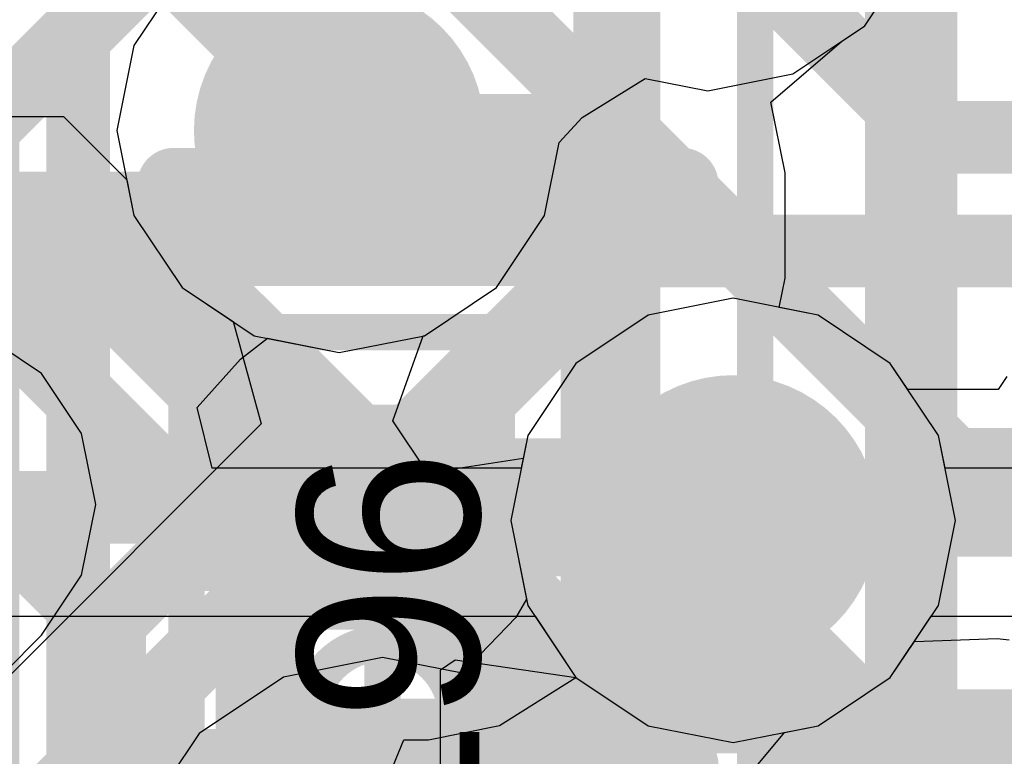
# Model space of a CAD drawing. Header units: millimetres. Extents: x -2 to 68, y -2 to 27.4.
# Tile 567 of 594: x 58.5 to 59.8, y 16.6 to 17.6. Entities that reach past the tile are written whole.
import ezdxf

# ---------------------------------------------------------------- set-up
doc = ezdxf.new("R2010")
doc.units = ezdxf.units.MM
for name, color, linetype in [('BottomLayer', 5, 'Continuous'), ('BottomPaste', 16, 'Continuous'), ('BottomSolder', 6, 'Continuous'), ('DrillGuide', 244, 'Continuous'), ('Mechanical10', 56, 'Continuous'), ('Mechanical13', 56, 'Continuous'), ('Mechanical15', 56, 'Continuous'), ('Mechanical2', 216, 'Continuous'), ('Mechanical6', 56, 'Continuous'), ('MidLayer1', 16, 'Continuous'), ('MidLayer2', 76, 'Continuous'), ('MidLayer3', 90, 'Continuous'), ('MidLayer4', 156, 'Continuous'), ('MidLayer5', 130, 'Continuous'), ('MidLayer6', 216, 'Continuous'), ('MidLayer7', 6, 'Continuous'), ('MidLayer8', 54, 'Continuous'), ('MultiLayer', 9, 'Continuous'), ('TopLayer', 1, 'Continuous'), ('TopPaste', 8, 'Continuous'), ('TopSolder', 216, 'Continuous'), ('ViaHoleLayer', 16, 'Continuous')]:
    doc.layers.add(name, color=color, linetype=linetype)

# ---------------------------------------------------------------- blocks, each defined once
blk = doc.blocks.new('LBEE5KL1DX_883_224')
at = {"layer": 'Mechanical13', "const_width": 0.127}
blk.add_lwpolyline([(-3.4798, 2.5654), (3.4544, 2.5654)], dxfattribs=at)
at = {"layer": 'Mechanical15', "const_width": 0.05}
blk.add_lwpolyline([(-3.68, 2.78), (3.68, 2.78)], dxfattribs=at)
blk = doc.blocks.new('DF40C_80DP_0_4V_51__F_________1_B_291')
at = {"layer": 'BottomLayer', "const_width": 0.0504}
for points in [[(-4.6698, -0.9404, 1), (-4.6195, -0.9404, 1)], [(-4.5805, -0.9404, 1), (-4.5302, -0.9404, 1)], [(-4.2698, -0.9404, 1), (-4.2195, -0.9404, 1)], [(-4.1805, -0.9404, 1), (-4.1302, -0.9404, 1)], [(-3.8698, -0.9404, 1), (-3.8195, -0.9404, 1)], [(-4.6698, -1.6396, 1), (-4.6195, -1.6396, 1)], [(-4.5805, -1.6396, 1), (-4.5302, -1.6396, 1)], [(-4.2698, -1.6396, 1), (-4.2195, -1.6396, 1)], [(-4.1805, -1.6396, 1), (-4.1302, -1.6396, 1)], [(-3.8698, -1.6396, 1), (-3.8195, -1.6396, 1)]]:
    blk.add_lwpolyline(points, format="xyb", close=True, dxfattribs=at)
at = {"layer": 'BottomLayer'}
for points in [[(-4.6446, -0.89), (-4.6446, -1.69), (-4.5554, -0.89), (-4.5554, -1.69)], [(-4.2446, -0.89), (-4.2446, -1.69), (-4.1554, -0.89), (-4.1554, -1.69)], [(-4.695, -0.9404), (-4.695, -1.6396), (-4.505, -0.9404), (-4.505, -1.6396)], [(-4.295, -0.9404), (-4.295, -1.6396), (-4.105, -0.9404), (-4.105, -1.6396)], [(-3.895, -0.9404), (-3.895, -1.6396), (-3.705, -0.9404), (-3.705, -1.6396)]]:
    blk.add_solid(points, dxfattribs=at)
at = {"layer": 'BottomPaste', "const_width": 0.0504}
for points in [[(-4.6698, -0.9404, 1), (-4.6195, -0.9404, 1)], [(-4.5805, -0.9404, 1), (-4.5302, -0.9404, 1)], [(-4.2698, -0.9404, 1), (-4.2195, -0.9404, 1)], [(-4.1805, -0.9404, 1), (-4.1302, -0.9404, 1)], [(-3.8698, -0.9404, 1), (-3.8195, -0.9404, 1)], [(-4.6698, -1.6396, 1), (-4.6195, -1.6396, 1)], [(-4.5805, -1.6396, 1), (-4.5302, -1.6396, 1)], [(-4.2698, -1.6396, 1), (-4.2195, -1.6396, 1)], [(-4.1805, -1.6396, 1), (-4.1302, -1.6396, 1)], [(-3.8698, -1.6396, 1), (-3.8195, -1.6396, 1)]]:
    blk.add_lwpolyline(points, format="xyb", close=True, dxfattribs=at)
at = {"layer": 'BottomPaste'}
for points in [[(-4.6446, -0.89), (-4.6446, -1.69), (-4.5554, -0.89), (-4.5554, -1.69)], [(-4.2446, -0.89), (-4.2446, -1.69), (-4.1554, -0.89), (-4.1554, -1.69)], [(-4.695, -0.9404), (-4.695, -1.6396), (-4.505, -0.9404), (-4.505, -1.6396)], [(-4.295, -0.9404), (-4.295, -1.6396), (-4.105, -0.9404), (-4.105, -1.6396)], [(-3.895, -0.9404), (-3.895, -1.6396), (-3.705, -0.9404), (-3.705, -1.6396)]]:
    blk.add_solid(points, dxfattribs=at)
at = {"layer": 'BottomSolder', "const_width": 0.0504}
for points in [[(-4.6698, -0.9404, 1), (-4.6195, -0.9404, 1)], [(-4.5805, -0.9404, 1), (-4.5302, -0.9404, 1)], [(-4.2698, -0.9404, 1), (-4.2195, -0.9404, 1)], [(-4.1805, -0.9404, 1), (-4.1302, -0.9404, 1)], [(-3.8698, -0.9404, 1), (-3.8195, -0.9404, 1)], [(-4.6698, -1.6396, 1), (-4.6195, -1.6396, 1)], [(-4.5805, -1.6396, 1), (-4.5302, -1.6396, 1)], [(-4.2698, -1.6396, 1), (-4.2195, -1.6396, 1)], [(-4.1805, -1.6396, 1), (-4.1302, -1.6396, 1)], [(-3.8698, -1.6396, 1), (-3.8195, -1.6396, 1)]]:
    blk.add_lwpolyline(points, format="xyb", close=True, dxfattribs=at)
at = {"layer": 'BottomSolder'}
for points in [[(-4.6446, -0.89), (-4.6446, -1.69), (-4.5554, -0.89), (-4.5554, -1.69)], [(-4.2446, -0.89), (-4.2446, -1.69), (-4.1554, -0.89), (-4.1554, -1.69)], [(-4.695, -0.9404), (-4.695, -1.6396), (-4.505, -0.9404), (-4.505, -1.6396)], [(-4.295, -0.9404), (-4.295, -1.6396), (-4.105, -0.9404), (-4.105, -1.6396)], [(-3.895, -0.9404), (-3.895, -1.6396), (-3.705, -0.9404), (-3.705, -1.6396)]]:
    blk.add_solid(points, dxfattribs=at)
at = {"layer": 'Mechanical10', "const_width": 0.12}
blk.add_lwpolyline([(8.86, -1.03), (-8.86, -1.03)], dxfattribs=at)
at = {"layer": 'Mechanical6', "const_width": 0.05}
blk.add_lwpolyline([(8.395, -1.79), (-8.395, -1.79)], dxfattribs=at)
blk = doc.blocks.new('CAP_0201_295')
at = {"layer": 'Mechanical13', "const_width": 0.12}
for points in [[(-0.32, -0.17), (-0.32, 0.17)], [(0.32, 0.17), (-0.32, 0.17)], [(0.32, -0.17), (0.32, 0.17)], [(0.32, -0.17), (-0.32, -0.17)]]:
    blk.add_lwpolyline(points, dxfattribs=at)
at = {"layer": 'Mechanical13', "const_width": 0.06}
for points in [[(-0.35, 0.17, 1), (-0.29, 0.17, 1)], [(-0.35, 0.17, 1), (-0.29, 0.17, 1)], [(0.29, 0.17, 1), (0.35, 0.17, 1)], [(0.29, 0.17, 1), (0.35, 0.17, 1)], [(-0.35, -0.17, 1), (-0.29, -0.17, 1)], [(-0.35, -0.17, 1), (-0.29, -0.17, 1)], [(0.29, -0.17, 1), (0.35, -0.17, 1)], [(0.29, -0.17, 1), (0.35, -0.17, 1)]]:
    blk.add_lwpolyline(points, format="xyb", close=True, dxfattribs=at)
at = {"layer": 'Mechanical15', "const_width": 0.05}
for points in [[(-0.53, -0.27), (-0.53, 0.27)], [(0.53, 0.27), (-0.53, 0.27)], [(0.53, -0.27), (0.53, 0.27)], [(0, -0.135), (0, 0.135)], [(0.135, 0), (-0.135, 0)], [(0.53, -0.27), (-0.53, -0.27)]]:
    blk.add_lwpolyline(points, dxfattribs=at)
at = {"layer": 'Mechanical15'}
for points, const_width in [([(-0.5425, 0.27, 1), (-0.5175, 0.27, 1)], 0.025), ([(-0.5425, 0.27, 1), (-0.5175, 0.27, 1)], 0.025), ([(0.5175, 0.27, 1), (0.5425, 0.27, 1)], 0.025), ([(0.5175, 0.27, 1), (0.5425, 0.27, 1)], 0.025), ([(-0.0125, 0.135, 1), (0.0125, 0.135, 1)], 0.025), ([(0.1013, 0, 1), (-0.1013, 0, 1)], 0.05), ([(-0.1475, 0, 1), (-0.1225, 0, 1)], 0.025), ([(-0.1138, 0, 1), (-0.0888, 0, 1)], 0.025), ([(0.0888, 0, 1), (0.1138, 0, 1)], 0.025), ([(0.1225, 0, 1), (0.1475, 0, 1)], 0.025), ([(-0.0125, -0.135, 1), (0.0125, -0.135, 1)], 0.025), ([(-0.5425, -0.27, 1), (-0.5175, -0.27, 1)], 0.025), ([(-0.5425, -0.27, 1), (-0.5175, -0.27, 1)], 0.025), ([(0.5175, -0.27, 1), (0.5425, -0.27, 1)], 0.025), ([(0.5175, -0.27, 1), (0.5425, -0.27, 1)], 0.025)]:
    blk.add_lwpolyline(points, format="xyb", close=True, dxfattribs=dict(at, const_width=const_width))
at = {"layer": 'TopLayer', "const_width": 0.0806}
for points in [[(-0.3897, 0.0894, 1), (-0.3091, 0.0894, 1)], [(-0.2409, 0.0894, 1), (-0.1603, 0.0894, 1)], [(0.1603, 0.0894, 1), (0.2409, 0.0894, 1)], [(0.3091, 0.0894, 1), (0.3897, 0.0894, 1)], [(-0.3897, -0.0894, 1), (-0.3091, -0.0894, 1)], [(-0.2409, -0.0894, 1), (-0.1603, -0.0894, 1)], [(0.1603, -0.0894, 1), (0.2409, -0.0894, 1)], [(0.3091, -0.0894, 1), (0.3897, -0.0894, 1)]]:
    blk.add_lwpolyline(points, format="xyb", close=True, dxfattribs=at)
at = {"layer": 'TopLayer'}
for points in [[(-0.2006, 0.17), (-0.3494, 0.17), (-0.2006, -0.17), (-0.3494, -0.17)], [(0.2006, -0.17), (0.3494, -0.17), (0.2006, 0.17), (0.3494, 0.17)], [(-0.12, 0.0894), (-0.43, 0.0894), (-0.12, -0.0894), (-0.43, -0.0894)], [(0.12, -0.0894), (0.43, -0.0894), (0.12, 0.0894), (0.43, 0.0894)]]:
    blk.add_solid(points, dxfattribs=at)
at = {"layer": 'TopPaste', "const_width": 0.0806}
for points in [[(-0.3897, 0.0894, 1), (-0.3091, 0.0894, 1)], [(-0.2409, 0.0894, 1), (-0.1603, 0.0894, 1)], [(0.1603, 0.0894, 1), (0.2409, 0.0894, 1)], [(0.3091, 0.0894, 1), (0.3897, 0.0894, 1)], [(-0.3897, -0.0894, 1), (-0.3091, -0.0894, 1)], [(-0.2409, -0.0894, 1), (-0.1603, -0.0894, 1)], [(0.1603, -0.0894, 1), (0.2409, -0.0894, 1)], [(0.3091, -0.0894, 1), (0.3897, -0.0894, 1)]]:
    blk.add_lwpolyline(points, format="xyb", close=True, dxfattribs=at)
at = {"layer": 'TopPaste'}
for points in [[(-0.2006, 0.17), (-0.3494, 0.17), (-0.2006, -0.17), (-0.3494, -0.17)], [(0.2006, -0.17), (0.3494, -0.17), (0.2006, 0.17), (0.3494, 0.17)], [(-0.12, 0.0894), (-0.43, 0.0894), (-0.12, -0.0894), (-0.43, -0.0894)], [(0.12, -0.0894), (0.43, -0.0894), (0.12, 0.0894), (0.43, 0.0894)]]:
    blk.add_solid(points, dxfattribs=at)
at = {"layer": 'TopSolder', "const_width": 0.0806}
for points in [[(-0.3897, 0.0894, 1), (-0.3091, 0.0894, 1)], [(-0.2409, 0.0894, 1), (-0.1603, 0.0894, 1)], [(0.1603, 0.0894, 1), (0.2409, 0.0894, 1)], [(0.3091, 0.0894, 1), (0.3897, 0.0894, 1)], [(-0.3897, -0.0894, 1), (-0.3091, -0.0894, 1)], [(-0.2409, -0.0894, 1), (-0.1603, -0.0894, 1)], [(0.1603, -0.0894, 1), (0.2409, -0.0894, 1)], [(0.3091, -0.0894, 1), (0.3897, -0.0894, 1)]]:
    blk.add_lwpolyline(points, format="xyb", close=True, dxfattribs=at)
at = {"layer": 'TopSolder'}
for points in [[(-0.2006, 0.17), (-0.3494, 0.17), (-0.2006, -0.17), (-0.3494, -0.17)], [(0.2006, -0.17), (0.3494, -0.17), (0.2006, 0.17), (0.3494, 0.17)], [(-0.12, 0.0894), (-0.43, 0.0894), (-0.12, -0.0894), (-0.43, -0.0894)], [(0.12, -0.0894), (0.43, -0.0894), (0.12, 0.0894), (0.43, 0.0894)]]:
    blk.add_solid(points, dxfattribs=at)
blk = doc.blocks.new('CAP_0402_308')
at = {"layer": 'Mechanical13', "const_width": 0.12}
for points in [[(0.53, 0.28), (-0.53, 0.28)], [(-0.53, -0.28), (-0.53, 0.28)], [(0.53, -0.28), (0.53, 0.28)], [(0.53, -0.28), (-0.53, -0.28)]]:
    blk.add_lwpolyline(points, dxfattribs=at)
at = {"layer": 'Mechanical13', "const_width": 0.06}
for points in [[(-0.56, 0.28, 1), (-0.5, 0.28, 1)], [(-0.56, 0.28, 1), (-0.5, 0.28, 1)], [(0.5, 0.28, 1), (0.56, 0.28, 1)], [(0.5, 0.28, 1), (0.56, 0.28, 1)], [(-0.56, -0.28, 1), (-0.5, -0.28, 1)], [(-0.56, -0.28, 1), (-0.5, -0.28, 1)], [(0.5, -0.28, 1), (0.56, -0.28, 1)], [(0.5, -0.28, 1), (0.56, -0.28, 1)]]:
    blk.add_lwpolyline(points, format="xyb", close=True, dxfattribs=at)
at = {"layer": 'Mechanical15', "const_width": 0.05}
for points in [[(0.9, 0.44), (-0.9, 0.44)], [(-0.9, -0.44), (-0.9, 0.44)], [(0.9, -0.44), (0.9, 0.44)], [(0, -0.22), (0, 0.22)], [(0.22, 0), (-0.22, 0)], [(0.9, -0.44), (-0.9, -0.44)]]:
    blk.add_lwpolyline(points, dxfattribs=at)
at = {"layer": 'Mechanical15'}
for points, const_width in [([(-0.9125, 0.44, 1), (-0.8875, 0.44, 1)], 0.025), ([(-0.9125, 0.44, 1), (-0.8875, 0.44, 1)], 0.025), ([(0.8875, 0.44, 1), (0.9125, 0.44, 1)], 0.025), ([(0.8875, 0.44, 1), (0.9125, 0.44, 1)], 0.025), ([(-0.0125, 0.22, 1), (0.0125, 0.22, 1)], 0.025), ([(0.165, 0, 1), (-0.165, 0, 1)], 0.05), ([(-0.2325, 0, 1), (-0.2075, 0, 1)], 0.025), ([(-0.1775, 0, 1), (-0.1525, 0, 1)], 0.025), ([(0.1525, 0, 1), (0.1775, 0, 1)], 0.025), ([(0.2075, 0, 1), (0.2325, 0, 1)], 0.025), ([(-0.0125, -0.22, 1), (0.0125, -0.22, 1)], 0.025), ([(-0.9125, -0.44, 1), (-0.8875, -0.44, 1)], 0.025), ([(-0.9125, -0.44, 1), (-0.8875, -0.44, 1)], 0.025), ([(0.8875, -0.44, 1), (0.9125, -0.44, 1)], 0.025), ([(0.8875, -0.44, 1), (0.9125, -0.44, 1)], 0.025)]:
    blk.add_lwpolyline(points, format="xyb", close=True, dxfattribs=dict(at, const_width=const_width))
at = {"layer": 'TopLayer', "const_width": 0.1508}
for points in [[(-0.6746, 0.1392, 1), (-0.5238, 0.1392, 1)], [(-0.3462, 0.1392, 1), (-0.1954, 0.1392, 1)], [(0.1954, 0.1392, 1), (0.3462, 0.1392, 1)], [(0.5238, 0.1392, 1), (0.6746, 0.1392, 1)], [(-0.6746, -0.1392, 1), (-0.5238, -0.1392, 1)], [(-0.3462, -0.1392, 1), (-0.1954, -0.1392, 1)], [(0.1954, -0.1392, 1), (0.3462, -0.1392, 1)], [(0.5238, -0.1392, 1), (0.6746, -0.1392, 1)]]:
    blk.add_lwpolyline(points, format="xyb", close=True, dxfattribs=at)
at = {"layer": 'TopLayer'}
for points in [[(-0.2708, 0.29), (-0.5992, 0.29), (-0.2708, -0.29), (-0.5992, -0.29)], [(0.2708, -0.29), (0.5992, -0.29), (0.2708, 0.29), (0.5992, 0.29)], [(-0.12, 0.1392), (-0.75, 0.1392), (-0.12, -0.1392), (-0.75, -0.1392)], [(0.12, -0.1392), (0.75, -0.1392), (0.12, 0.1392), (0.75, 0.1392)]]:
    blk.add_solid(points, dxfattribs=at)
at = {"layer": 'TopPaste', "const_width": 0.1508}
for points in [[(-0.6746, 0.1392, 1), (-0.5238, 0.1392, 1)], [(-0.3462, 0.1392, 1), (-0.1954, 0.1392, 1)], [(0.1954, 0.1392, 1), (0.3462, 0.1392, 1)], [(0.5238, 0.1392, 1), (0.6746, 0.1392, 1)], [(-0.6746, -0.1392, 1), (-0.5238, -0.1392, 1)], [(-0.3462, -0.1392, 1), (-0.1954, -0.1392, 1)], [(0.1954, -0.1392, 1), (0.3462, -0.1392, 1)], [(0.5238, -0.1392, 1), (0.6746, -0.1392, 1)]]:
    blk.add_lwpolyline(points, format="xyb", close=True, dxfattribs=at)
at = {"layer": 'TopPaste'}
for points in [[(-0.2708, 0.29), (-0.5992, 0.29), (-0.2708, -0.29), (-0.5992, -0.29)], [(0.2708, -0.29), (0.5992, -0.29), (0.2708, 0.29), (0.5992, 0.29)], [(-0.12, 0.1392), (-0.75, 0.1392), (-0.12, -0.1392), (-0.75, -0.1392)], [(0.12, -0.1392), (0.75, -0.1392), (0.12, 0.1392), (0.75, 0.1392)]]:
    blk.add_solid(points, dxfattribs=at)
at = {"layer": 'TopSolder', "const_width": 0.1508}
for points in [[(-0.6746, 0.1392, 1), (-0.5238, 0.1392, 1)], [(-0.3462, 0.1392, 1), (-0.1954, 0.1392, 1)], [(0.1954, 0.1392, 1), (0.3462, 0.1392, 1)], [(0.5238, 0.1392, 1), (0.6746, 0.1392, 1)], [(-0.6746, -0.1392, 1), (-0.5238, -0.1392, 1)], [(-0.3462, -0.1392, 1), (-0.1954, -0.1392, 1)], [(0.1954, -0.1392, 1), (0.3462, -0.1392, 1)], [(0.5238, -0.1392, 1), (0.6746, -0.1392, 1)]]:
    blk.add_lwpolyline(points, format="xyb", close=True, dxfattribs=at)
at = {"layer": 'TopSolder'}
for points in [[(-0.2708, 0.29), (-0.5992, 0.29), (-0.2708, -0.29), (-0.5992, -0.29)], [(0.2708, -0.29), (0.5992, -0.29), (0.2708, 0.29), (0.5992, 0.29)], [(-0.12, 0.1392), (-0.75, 0.1392), (-0.12, -0.1392), (-0.75, -0.1392)], [(0.12, -0.1392), (0.75, -0.1392), (0.12, 0.1392), (0.75, 0.1392)]]:
    blk.add_solid(points, dxfattribs=at)

msp = doc.modelspace()

# ---------------------------------------------------------------- linework, layer by layer
at = {"layer": 'BottomLayer', "const_width": 0.1}
for points in [[(57.921, 17.312), (59.035, 17.312)], [(58.327, 16.9), (59.035, 16.9)]]:
    msp.add_lwpolyline(points, dxfattribs=at)
at = {"layer": 'BottomLayer', "const_width": 0.05}
for points in [[(59.01, 17.312, 1), (59.06, 17.312, 1)], [(59.01, 16.9, 1), (59.06, 16.9, 1)]]:
    msp.add_lwpolyline(points, format="xyb", close=True, dxfattribs=at)
at = {"layer": 'DrillGuide', "const_width": 0.1}
for points in [[(58.863, 17.419, 1), (58.963, 17.419, 1)], [(59.405, 16.882, 1), (59.505, 16.882, 1)]]:
    msp.add_lwpolyline(points, format="xyb", close=True, dxfattribs=at)
at = {"layer": 'MidLayer1'}
for p, q in [((59.6364, 17.5632), (59.7027, 17.6624)), ((58.6967, 17.6353), (58.6304, 17.5361)), ((59.5372, 17.4969), (59.6364, 17.5632)), ((58.6304, 17.5361), (58.6071, 17.419)), ((59.4201, 17.4736), (59.5372, 17.4969)), ((59.2471, 17.4366), (59.3341, 17.4907)), ((59.3341, 17.4907), (59.4201, 17.4736)), ((59.2156, 17.4026), (59.2471, 17.4366)), ((58.6071, 17.419), (58.6304, 17.3019)), ((59.1956, 17.3019), (59.2156, 17.4026)), ((58.6304, 17.3019), (58.6967, 17.2027)), ((59.1293, 17.2027), (59.1956, 17.3019)), ((58.6967, 17.2027), (58.7959, 17.1364)), ((59.0301, 17.1364), (59.1293, 17.2027)), ((59.455, 17.1879), (59.3379, 17.1646)), ((59.5721, 17.1646), (59.455, 17.1879)), ((59.3379, 17.1646), (59.2387, 17.0983)), ((59.6713, 17.0983), (59.5721, 17.1646)), ((58.7959, 17.1364), (58.913, 17.1131)), ((58.913, 17.1131), (59.0301, 17.1364)), ((59.2387, 17.0983), (59.1724, 16.9991)), ((59.7376, 16.9991), (59.6713, 17.0983)), ((59.1724, 16.9991), (59.1491, 16.882)), ((59.7609, 16.882), (59.7376, 16.9991)), ((59.1491, 16.882), (59.1707, 16.7735)), ((59.7376, 16.7649), (59.7609, 16.882)), ((59.1707, 16.7735), (59.1562, 16.7482)), ((59.6713, 16.6657), (59.7376, 16.7649)), ((59.1562, 16.7482), (59.0821, 16.6715)), ((58.9727, 16.6933), (58.8361, 16.6661)), ((59.0821, 16.6715), (58.9727, 16.6933)), ((58.8361, 16.6661), (58.7203, 16.5887)), ((59.5721, 16.5994), (59.6713, 16.6657)), ((59.5258, 16.5902), (59.5721, 16.5994)), ((58.7203, 16.5887), (58.643, 16.473)), ((59.4781, 16.5328), (59.5258, 16.5902))]:
    msp.add_line(p, q, dxfattribs=at)
at = {"layer": 'MidLayer1', "const_width": 0.2}
for points in [[(58.813, 17.419, 1), (59.013, 17.419, 1)], [(59.355, 16.882, 1), (59.555, 16.882, 1)]]:
    msp.add_lwpolyline(points, format="xyb", close=True, dxfattribs=at)
at = {"layer": 'MidLayer2'}
for p, q in [((59.6364, 17.5632), (59.7027, 17.6624)), ((59.604, 17.5415), (59.6364, 17.5632)), ((59.5071, 17.458), (59.604, 17.5415)), ((59.5265, 17.3604), (59.5071, 17.458)), ((59.5265, 17.2155), (59.5265, 17.3604)), ((59.5185, 17.1753), (59.5265, 17.2155)), ((59.5721, 17.1646), (59.5185, 17.1753)), ((59.6713, 17.0983), (59.5721, 17.1646)), ((59.7376, 16.9991), (59.6713, 17.0983)), ((59.7609, 16.882), (59.7376, 16.9991)), ((59.7376, 16.7649), (59.7609, 16.882)), ((59.6713, 16.6657), (59.7376, 16.7649)), ((59.1335, 16.5995), (59.2387, 16.6657)), ((59.2387, 16.6657), (59.3379, 16.5994)), ((59.5721, 16.5994), (59.6713, 16.6657)), ((59.036, 16.5801), (59.1335, 16.5995)), ((59.3379, 16.5994), (59.455, 16.5761)), ((59.455, 16.5761), (59.5721, 16.5994)), ((58.9494, 16.4531), (59.002, 16.5801)), ((59.002, 16.5801), (59.036, 16.5801))]:
    msp.add_line(p, q, dxfattribs=at)
at = {"layer": 'MidLayer2', "const_width": 0.1}
for points in [[(58.33, 17.331), (58.7785, 17.7795)], [(58.913, 17.419), (59.213, 17.419)], [(59.213, 17.419), (59.2716, 17.3604)], [(59.2716, 17.2155), (59.2716, 17.3604)], [(59.105, 17.0489), (59.2716, 17.2155)], [(59.105, 16.904), (59.105, 17.0489)], [(59.036, 16.835), (59.105, 16.904)], [(58.57, 16.7164), (58.6886, 16.835)], [(58.6886, 16.835), (59.036, 16.835)], [(58.57, 16.472), (58.57, 16.7164)]]:
    msp.add_lwpolyline(points, dxfattribs=at)
at = {"layer": 'MidLayer2'}
for points, const_width in [([(58.813, 17.419, 1), (59.013, 17.419, 1)], 0.2), ([(58.888, 17.419, 1), (58.938, 17.419, 1)], 0.05), ([(59.188, 17.419, 1), (59.238, 17.419, 1)], 0.05), ([(59.188, 17.419, 1), (59.238, 17.419, 1)], 0.05), ([(59.2466, 17.3604, 1), (59.2966, 17.3604, 1)], 0.05), ([(59.2466, 17.3604, 1), (59.2966, 17.3604, 1)], 0.05), ([(59.2466, 17.2155, 1), (59.2966, 17.2155, 1)], 0.05), ([(59.2466, 17.2155, 1), (59.2966, 17.2155, 1)], 0.05), ([(59.08, 17.0489, 1), (59.13, 17.0489, 1)], 0.05), ([(59.08, 17.0489, 1), (59.13, 17.0489, 1)], 0.05), ([(59.355, 16.882, 1), (59.555, 16.882, 1)], 0.2), ([(59.08, 16.904, 1), (59.13, 16.904, 1)], 0.05), ([(59.08, 16.904, 1), (59.13, 16.904, 1)], 0.05), ([(58.6636, 16.835, 1), (58.7136, 16.835, 1)], 0.05), ([(58.6636, 16.835, 1), (58.7136, 16.835, 1)], 0.05), ([(59.011, 16.835, 1), (59.061, 16.835, 1)], 0.05), ([(59.011, 16.835, 1), (59.061, 16.835, 1)], 0.05), ([(58.545, 16.7164, 1), (58.595, 16.7164, 1)], 0.05), ([(58.545, 16.7164, 1), (58.595, 16.7164, 1)], 0.05)]:
    msp.add_lwpolyline(points, format="xyb", close=True, dxfattribs=dict(at, const_width=const_width))
at = {"layer": 'MidLayer3'}
for p, q in [((58.6967, 17.6353), (58.6304, 17.5361)), ((58.6304, 17.5361), (58.6071, 17.419)), ((58.6071, 17.419), (58.6304, 17.3019)), ((58.6304, 17.3019), (58.6967, 17.2027)), ((58.6967, 17.2027), (58.767, 17.1557)), ((58.767, 17.1557), (58.8057, 17.0148)), ((58.8057, 17.0148), (58.4563, 16.6654))]:
    msp.add_line(p, q, dxfattribs=at)
for points, const_width in [([(58.813, 17.419, 1), (59.013, 17.419, 1)], 0.2), ([(59.2485, 17.253, 1), (59.2985, 17.253, 1)], 0.05), ([(59.2485, 17.253, 1), (59.2985, 17.253, 1)], 0.05), ([(59.355, 16.882, 1), (59.555, 16.882, 1)], 0.2), ([(59.43, 16.882, 1), (59.48, 16.882, 1)], 0.05)]:
    msp.add_lwpolyline(points, format="xyb", close=True, dxfattribs=dict(at, const_width=const_width))
at = {"layer": 'MidLayer3', "const_width": 0.1}
for points in [[(58.5235, 16.503), (59.2735, 17.253)], [(59.2735, 17.253), (59.9945, 17.253)], [(59.455, 16.882), (59.897, 16.882)]]:
    msp.add_lwpolyline(points, dxfattribs=at)
at = {"layer": 'MidLayer4'}
for p, q in [((59.6364, 17.5632), (59.7027, 17.6624)), ((59.5372, 17.4969), (59.6364, 17.5632)), ((59.4201, 17.4736), (59.5372, 17.4969)), ((59.2471, 17.4366), (59.3341, 17.4907)), ((59.3341, 17.4907), (59.4201, 17.4736)), ((58.323, 17.4381), (58.5334, 17.4381)), ((58.5334, 17.4381), (58.6207, 17.3508)), ((59.2156, 17.4026), (59.2471, 17.4366)), ((59.1956, 17.3019), (59.2156, 17.4026)), ((58.6207, 17.3508), (58.6304, 17.3019)), ((58.6304, 17.3019), (58.6967, 17.2027)), ((59.1293, 17.2027), (59.1956, 17.3019)), ((58.6967, 17.2027), (58.7959, 17.1364)), ((59.0301, 17.1364), (59.1293, 17.2027)), ((59.455, 17.1879), (59.3379, 17.1646)), ((59.5721, 17.1646), (59.455, 17.1879)), ((59.3379, 17.1646), (59.2387, 17.0983)), ((59.6713, 17.0983), (59.5721, 17.1646)), ((58.5032, 17.0842), (58.4205, 17.1395)), ((58.7959, 17.1364), (58.913, 17.1131)), ((58.913, 17.1131), (59.0301, 17.1364)), ((59.2387, 17.0983), (59.1724, 16.9991)), ((59.6953, 17.0624), (59.6713, 17.0983)), ((58.5585, 17.0015), (58.5032, 17.0842)), ((59.8318, 17.0802), (59.8198, 17.0624)), ((59.8198, 17.0624), (59.6953, 17.0624)), ((58.5779, 16.904), (58.5585, 17.0015)), ((59.1724, 16.9991), (59.1491, 16.882)), ((58.5585, 16.8065), (58.5779, 16.904)), ((59.1491, 16.882), (59.1724, 16.7649)), ((58.5032, 16.7238), (58.5585, 16.8065)), ((59.1724, 16.7649), (59.2387, 16.6657)), ((58.4522, 16.6728), (58.5032, 16.7238)), ((59.6713, 16.6657), (59.7046, 16.7155)), ((59.7046, 16.7155), (59.8181, 16.7193)), ((59.8181, 16.7193), (59.835, 16.7176)), ((59.2387, 16.6657), (59.3379, 16.5994)), ((59.5721, 16.5994), (59.6713, 16.6657)), ((59.3379, 16.5994), (59.455, 16.5761)), ((59.455, 16.5761), (59.5721, 16.5994))]:
    msp.add_line(p, q, dxfattribs=at)
at = {"layer": 'MidLayer4', "const_width": 0.1}
for points in [[(58.639, 17.693), (58.913, 17.419)], [(59.455, 16.882), (59.473, 16.9)], [(59.473, 16.9), (60.012, 16.9)]]:
    msp.add_lwpolyline(points, dxfattribs=at)
at = {"layer": 'MidLayer4'}
for points, const_width in [([(58.813, 17.419, 1), (59.013, 17.419, 1)], 0.2), ([(58.888, 17.419, 1), (58.938, 17.419, 1)], 0.05), ([(59.355, 16.882, 1), (59.555, 16.882, 1)], 0.2), ([(59.448, 16.9, 1), (59.498, 16.9, 1)], 0.05), ([(59.448, 16.9, 1), (59.498, 16.9, 1)], 0.05), ([(59.43, 16.882, 1), (59.48, 16.882, 1)], 0.05)]:
    msp.add_lwpolyline(points, format="xyb", close=True, dxfattribs=dict(at, const_width=const_width))
at = {"layer": 'MidLayer5'}
for p, q in [((59.6364, 17.5632), (59.7027, 17.6624)), ((59.5372, 17.4969), (59.6364, 17.5632)), ((59.4201, 17.4736), (59.5372, 17.4969)), ((59.2471, 17.4366), (59.3341, 17.4907)), ((59.3341, 17.4907), (59.4201, 17.4736)), ((59.2156, 17.4026), (59.2471, 17.4366)), ((59.1956, 17.3019), (59.2156, 17.4026)), ((59.1293, 17.2027), (59.1956, 17.3019)), ((59.0301, 17.1364), (59.1293, 17.2027)), ((59.455, 17.1879), (59.3379, 17.1646)), ((59.5721, 17.1646), (59.455, 17.1879)), ((59.3379, 17.1646), (59.2387, 17.0983)), ((59.6713, 17.0983), (59.5721, 17.1646)), ((58.9866, 17.0192), (59.0286, 17.1361)), ((59.0286, 17.1361), (59.0301, 17.1364)), ((59.2387, 17.0983), (59.1724, 16.9991)), ((59.7376, 16.9991), (59.6713, 17.0983)), ((59.0347, 16.9472), (58.9866, 17.0192)), ((59.1724, 16.9991), (59.1661, 16.9674)), ((59.7609, 16.882), (59.7376, 16.9991)), ((59.1661, 16.9674), (59.0347, 16.9472)), ((59.7376, 16.7649), (59.7609, 16.882)), ((59.6713, 16.6657), (59.7376, 16.7649)), ((59.0521, 16.6763), (59.0724, 16.69)), ((59.0724, 16.69), (59.2387, 16.6657)), ((59.0521, 16.2877), (59.0521, 16.6763)), ((59.2387, 16.6657), (59.3379, 16.5994)), ((59.5721, 16.5994), (59.6713, 16.6657)), ((59.3379, 16.5994), (59.455, 16.5761)), ((59.455, 16.5761), (59.5721, 16.5994))]:
    msp.add_line(p, q, dxfattribs=at)
for points, const_width in [([(58.813, 17.419, 1), (59.013, 17.419, 1)], 0.2), ([(59.355, 16.882, 1), (59.555, 16.882, 1)], 0.2), ([(58.7722, 16.8104, 1), (58.8222, 16.8104, 1)], 0.05), ([(58.7722, 16.8104, 1), (58.8222, 16.8104, 1)], 0.05), ([(58.5722, 16.7275, 1), (58.6222, 16.7275, 1)], 0.05), ([(58.5722, 16.7275, 1), (58.6222, 16.7275, 1)], 0.05)]:
    msp.add_lwpolyline(points, format="xyb", close=True, dxfattribs=dict(at, const_width=const_width))
at = {"layer": 'MidLayer5', "const_width": 0.1}
for points in [[(58.4, 17.2076), (58.7972, 16.8104)], [(58.2, 17.1247), (58.5972, 16.7275)], [(58.7972, 4.4722), (58.7972, 16.8104)], [(58.5972, 4.555), (58.5972, 16.7275)]]:
    msp.add_lwpolyline(points, dxfattribs=at)
at = {"layer": 'MidLayer6'}
for p, q in [((59.6364, 17.5632), (59.7027, 17.6624)), ((58.6967, 17.6353), (58.6304, 17.5361)), ((59.5372, 17.4969), (59.6364, 17.5632)), ((58.6304, 17.5361), (58.6071, 17.419)), ((59.4201, 17.4736), (59.5372, 17.4969)), ((59.2471, 17.4366), (59.3341, 17.4907)), ((59.3341, 17.4907), (59.4201, 17.4736)), ((59.2156, 17.4026), (59.2471, 17.4366)), ((58.6071, 17.419), (58.6304, 17.3019)), ((59.1956, 17.3019), (59.2156, 17.4026)), ((58.6304, 17.3019), (58.6967, 17.2027)), ((59.1293, 17.2027), (59.1956, 17.3019)), ((58.6967, 17.2027), (58.7959, 17.1364)), ((59.0301, 17.1364), (59.1293, 17.2027)), ((59.455, 17.1879), (59.3379, 17.1646)), ((59.5721, 17.1646), (59.455, 17.1879)), ((59.3379, 17.1646), (59.2387, 17.0983)), ((59.6713, 17.0983), (59.5721, 17.1646)), ((58.7959, 17.1364), (58.913, 17.1131)), ((58.913, 17.1131), (59.0301, 17.1364)), ((59.2387, 17.0983), (59.1724, 16.9991)), ((59.7376, 16.9991), (59.6713, 17.0983)), ((59.1724, 16.9991), (59.1491, 16.882)), ((59.7609, 16.882), (59.7376, 16.9991)), ((59.1491, 16.882), (59.1724, 16.7649)), ((59.7376, 16.7649), (59.7609, 16.882)), ((59.1724, 16.7649), (59.2387, 16.6657)), ((59.6713, 16.6657), (59.7376, 16.7649)), ((59.2387, 16.6657), (59.3379, 16.5994)), ((59.5721, 16.5994), (59.6713, 16.6657)), ((59.3379, 16.5994), (59.455, 16.5761)), ((59.455, 16.5761), (59.5721, 16.5994))]:
    msp.add_line(p, q, dxfattribs=at)
at = {"layer": 'MidLayer6', "const_width": 0.2}
for points in [[(58.813, 17.419, 1), (59.013, 17.419, 1)], [(59.355, 16.882, 1), (59.555, 16.882, 1)]]:
    msp.add_lwpolyline(points, format="xyb", close=True, dxfattribs=at)
at = {"layer": 'MidLayer7'}
for p, q in [((59.6364, 17.5632), (59.7027, 17.6624)), ((59.6364, 17.5632), (59.7027, 17.6624)), ((59.5372, 17.4969), (59.6364, 17.5632)), ((59.5372, 17.4969), (59.6364, 17.5632)), ((59.4201, 17.4736), (59.5372, 17.4969)), ((59.4201, 17.4736), (59.5372, 17.4969)), ((59.2471, 17.4366), (59.3341, 17.4907)), ((59.2471, 17.4366), (59.3341, 17.4907)), ((59.3341, 17.4907), (59.4201, 17.4736)), ((59.3341, 17.4907), (59.4201, 17.4736)), ((59.2156, 17.4026), (59.2471, 17.4366)), ((59.2156, 17.4026), (59.2471, 17.4366)), ((59.1956, 17.3019), (59.2156, 17.4026)), ((59.1956, 17.3019), (59.2156, 17.4026)), ((59.1293, 17.2027), (59.1956, 17.3019)), ((59.1293, 17.2027), (59.1956, 17.3019)), ((59.0301, 17.1364), (59.1293, 17.2027)), ((59.0301, 17.1364), (59.1293, 17.2027)), ((59.455, 17.1879), (59.3379, 17.1646)), ((59.455, 17.1879), (59.3379, 17.1646)), ((59.5721, 17.1646), (59.455, 17.1879)), ((59.5721, 17.1646), (59.455, 17.1879)), ((59.3379, 17.1646), (59.2387, 17.0983)), ((59.3379, 17.1646), (59.2387, 17.0983)), ((59.6713, 17.0983), (59.5721, 17.1646)), ((59.6713, 17.0983), (59.5721, 17.1646)), ((58.7772, 17.1042), (58.8142, 17.1328)), ((58.7772, 17.1042), (58.8142, 17.1328)), ((58.8142, 17.1328), (58.913, 17.1131)), ((58.8142, 17.1328), (58.913, 17.1131)), ((58.913, 17.1131), (59.0301, 17.1364)), ((58.913, 17.1131), (59.0301, 17.1364)), ((58.7175, 17.0373), (58.7772, 17.1042)), ((58.7175, 17.0373), (58.7772, 17.1042)), ((59.2387, 17.0983), (59.1724, 16.9991)), ((59.2387, 17.0983), (59.1724, 16.9991)), ((59.7376, 16.9991), (59.6713, 17.0983)), ((59.7376, 16.9991), (59.6713, 17.0983)), ((58.7382, 16.9539), (58.7175, 17.0373)), ((58.7382, 16.9539), (58.7175, 17.0373)), ((59.1724, 16.9991), (59.1634, 16.9539)), ((59.1724, 16.9991), (59.1634, 16.9539)), ((59.7466, 16.9539), (59.7376, 16.9991)), ((59.7466, 16.9539), (59.7376, 16.9991)), ((59.1634, 16.9539), (58.7382, 16.9539)), ((59.1634, 16.9539), (58.7382, 16.9539)), ((60.1033, 16.9539), (59.7466, 16.9539)), ((60.1033, 16.9539), (59.7466, 16.9539)), ((58.1154, 16.75), (59.1824, 16.75)), ((59.1824, 16.75), (59.2387, 16.6657)), ((59.6713, 16.6657), (59.7276, 16.75)), ((59.7276, 16.75), (60.1033, 16.75)), ((59.2387, 16.6657), (59.3379, 16.5994)), ((59.5721, 16.5994), (59.6713, 16.6657)), ((59.3379, 16.5994), (59.455, 16.5761)), ((59.455, 16.5761), (59.5721, 16.5994))]:
    msp.add_line(p, q, dxfattribs=at)
at = {"layer": 'MidLayer7', "const_width": 0.2}
for points in [[(58.813, 17.419, 1), (59.013, 17.419, 1)], [(59.355, 16.882, 1), (59.555, 16.882, 1)]]:
    msp.add_lwpolyline(points, format="xyb", close=True, dxfattribs=at)
at = {"layer": 'MidLayer8'}
for p, q in [((59.6364, 17.5632), (59.7027, 17.6624)), ((58.6967, 17.6353), (58.6304, 17.5361)), ((59.5372, 17.4969), (59.6364, 17.5632)), ((58.6304, 17.5361), (58.6071, 17.419)), ((59.4201, 17.4736), (59.5372, 17.4969)), ((59.2471, 17.4366), (59.3341, 17.4907)), ((59.3341, 17.4907), (59.4201, 17.4736)), ((59.2156, 17.4026), (59.2471, 17.4366)), ((58.6071, 17.419), (58.6304, 17.3019)), ((59.1956, 17.3019), (59.2156, 17.4026)), ((58.6304, 17.3019), (58.6967, 17.2027)), ((59.1293, 17.2027), (59.1956, 17.3019)), ((58.6967, 17.2027), (58.7959, 17.1364)), ((59.0301, 17.1364), (59.1293, 17.2027)), ((59.455, 17.1879), (59.3379, 17.1646)), ((59.5721, 17.1646), (59.455, 17.1879)), ((59.3379, 17.1646), (59.2387, 17.0983)), ((59.6713, 17.0983), (59.5721, 17.1646)), ((58.7959, 17.1364), (58.913, 17.1131)), ((58.913, 17.1131), (59.0301, 17.1364)), ((59.2387, 17.0983), (59.1724, 16.9991)), ((59.7376, 16.9991), (59.6713, 17.0983)), ((59.1724, 16.9991), (59.1491, 16.882)), ((59.7609, 16.882), (59.7376, 16.9991)), ((59.1491, 16.882), (59.1724, 16.7649)), ((59.7376, 16.7649), (59.7609, 16.882)), ((59.1724, 16.7649), (59.2387, 16.6657)), ((59.6713, 16.6657), (59.7376, 16.7649)), ((59.2387, 16.6657), (59.3379, 16.5994)), ((59.5721, 16.5994), (59.6713, 16.6657)), ((59.3379, 16.5994), (59.455, 16.5761)), ((59.455, 16.5761), (59.5721, 16.5994))]:
    msp.add_line(p, q, dxfattribs=at)
at = {"layer": 'MidLayer8', "const_width": 0.2}
for points in [[(58.813, 17.419, 1), (59.013, 17.419, 1)], [(59.355, 16.882, 1), (59.555, 16.882, 1)]]:
    msp.add_lwpolyline(points, format="xyb", close=True, dxfattribs=at)
at = {"layer": 'MultiLayer', "const_width": 0.2}
for points in [[(58.813, 17.419, 1), (59.013, 17.419, 1)], [(59.355, 16.882, 1), (59.555, 16.882, 1)]]:
    msp.add_lwpolyline(points, format="xyb", close=True, dxfattribs=at)
at = {"layer": 'TopLayer'}
for points, const_width in [([(58.8865, 18.2519), (59.7291, 17.4093)], 0.1), ([(58.6865, 18.0313), (59.7584, 16.9593)], 0.1), ([(59.7291, 17.4093), (60.2505, 17.4093)], 0.1), ([(58.2056, 17.2584), (58.6006, 17.2584)], 0.2), ([(58.6006, 17.2584), (58.9027, 16.9564)], 0.2), ([(58.9027, 16.9414), (58.9027, 16.9564)], 0.2), ([(58.9027, 16.9414), (58.9577, 16.8864)], 0.2), ([(59.7584, 16.9593), (60.2505, 16.9593)], 0.1), ([(58.9577, 16.8864), (58.9727, 16.8864)], 0.2), ([(59.0427, 16.8314), (59.2127, 16.6614)], 0.2), ([(59.2127, 16.6614), (59.5184, 16.6614)], 0.2), ([(59.5184, 16.6614), (59.6305, 16.5493)], 0.2), ([(59.6305, 16.5493), (60.2105, 16.5493)], 0.2)]:
    msp.add_lwpolyline(points, dxfattribs=dict(at, const_width=const_width))
for points, const_width in [([(59.7041, 17.4093, 1), (59.7541, 17.4093, 1)], 0.05), ([(59.7041, 17.4093, 1), (59.7541, 17.4093, 1)], 0.05), ([(58.5506, 17.2584, 1), (58.6506, 17.2584, 1)], 0.1), ([(58.5506, 17.2584, 1), (58.6506, 17.2584, 1)], 0.1), ([(58.8527, 16.9564, 1), (58.9527, 16.9564, 1)], 0.1), ([(58.8527, 16.9564, 1), (58.9527, 16.9564, 1)], 0.1), ([(58.8527, 16.9414, 1), (58.9527, 16.9414, 1)], 0.1), ([(58.8527, 16.9414, 1), (58.9527, 16.9414, 1)], 0.1), ([(59.7334, 16.9593, 1), (59.7834, 16.9593, 1)], 0.05), ([(59.7334, 16.9593, 1), (59.7834, 16.9593, 1)], 0.05), ([(58.9077, 16.8864, 1), (59.0077, 16.8864, 1)], 0.1), ([(58.9077, 16.8864, 1), (59.0077, 16.8864, 1)], 0.1), ([(58.9227, 16.8864, 1), (59.0227, 16.8864, 1)], 0.1), ([(58.9927, 16.8314, 1), (59.0927, 16.8314, 1)], 0.1), ([(59.1627, 16.6614, 1), (59.2627, 16.6614, 1)], 0.1), ([(59.1627, 16.6614, 1), (59.2627, 16.6614, 1)], 0.1), ([(59.4684, 16.6614, 1), (59.5684, 16.6614, 1)], 0.1), ([(59.4684, 16.6614, 1), (59.5684, 16.6614, 1)], 0.1), ([(59.5805, 16.5493, 1), (59.6805, 16.5493, 1)], 0.1), ([(59.5805, 16.5493, 1), (59.6805, 16.5493, 1)], 0.1)]:
    msp.add_lwpolyline(points, format="xyb", close=True, dxfattribs=dict(at, const_width=const_width))
at = {"layer": 'ViaHoleLayer', "const_width": 0.1}
for points in [[(58.863, 17.419, 1), (58.963, 17.419, 1)], [(59.405, 16.882, 1), (59.505, 16.882, 1)]]:
    msp.add_lwpolyline(points, format="xyb", close=True, dxfattribs=at)

# ---------------------------------------------------------------- block references
for name, p, rotation in [('DF40C_80DP_0_4V_51__F_________1_B_291', (60.325, 12.7), 270), ('LBEE5KL1DX_883_224', (62.2655, 17.4093), 90), ('CAP_0402_308', (58.1327, 16.8964), 270), ('CAP_0201_295', (58.9727, 16.6114), 270)]:
    msp.add_blockref(name, p, dxfattribs=dict(rotation=rotation))

# ---------------------------------------------------------------- texts
at = {"layer": 'Mechanical2'}
msp.add_text('C196', height=0.25, rotation=90, dxfattribs=at).set_placement((59.1058, 16.1798))

doc.saveas('drawing.dxf')
